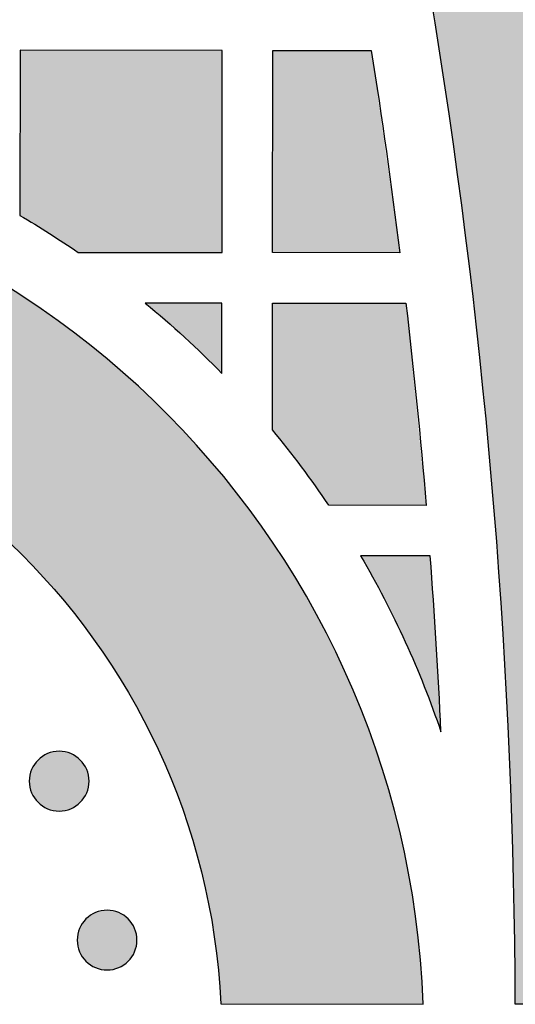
# Model space of a CAD drawing. Header units: millimetres. Extents: x -3873 to -97, y 912 to 4165.
# Tile 244 of 656: x -2982 to -2953, y 1459 to 1518. Entities that reach past the tile are written whole.
import ezdxf

# ---------------------------------------------------------------- set-up
doc = ezdxf.new("R2010")
doc.units = ezdxf.units.MM
doc.layers.add('pattern', color=7, linetype='Continuous', true_color=0x000000)

msp = doc.modelspace()

# ---------------------------------------------------------------- hatches: boundary and pattern name
at = {"layer": 'pattern'}
for points in [[(-2952.736, 1459.469), (-2952.832, 1466.653), (-2953.065, 1473.854), (-2953.438, 1481.068), (-2953.951, 1488.292), (-2954.605, 1495.52), (-2955.4, 1502.75), (-2956.337, 1509.976), (-2957.415, 1517.196), (-2958.636, 1524.404), (-2959.998, 1531.596), (-2961.503, 1538.769), (-2963.148, 1545.917), (-2964.934, 1553.038), (-2966.86, 1560.126), (-2968.926, 1567.179), (-2971.129, 1574.19), (-2973.469, 1581.158), (-2975.944, 1588.076), (-2978.553, 1594.943), (-2981.294, 1601.753), (-2984.166, 1608.504), (-2987.165, 1615.19), (-2990.291, 1621.809), (-2993.541, 1628.358), (-2996.913, 1634.832), (-3000.403, 1641.228), (-3004.01, 1647.544), (-3007.731, 1653.776), (-3011.563, 1659.921), (-3015.502, 1665.976), (-3019.547, 1671.939), (-3023.693, 1677.806), (-3024.703, 1679.721), (-3025.672, 1681.663), (-3026.597, 1683.629), (-3027.478, 1685.618), (-3028.313, 1687.629), (-3029.104, 1689.66), (-3029.847, 1691.711), (-3030.544, 1693.778), (-3031.193, 1695.86), (-3031.794, 1697.957), (-3032.346, 1700.065), (-3032.849, 1702.184), (-3033.303, 1704.312), (-3033.708, 1706.447), (-3034.063, 1708.587), (-3034.368, 1710.73), (-3028.966, 1704.304), (-3023.686, 1697.738), (-3018.532, 1691.035), (-3013.51, 1684.201), (-3008.625, 1677.237), (-3003.881, 1670.149), (-2999.283, 1662.94), (-2994.836, 1655.615), (-2990.543, 1648.179), (-2986.409, 1640.637), (-2982.437, 1632.993), (-2978.632, 1625.254), (-2974.996, 1617.424), (-2971.533, 1609.509), (-2968.246, 1601.514), (-2965.137, 1593.447), (-2962.208, 1585.312), (-2959.463, 1577.116), (-2956.902, 1568.865), (-2954.527, 1560.565), (-2952.339, 1552.222), (-2950.341, 1543.843), (-2948.531, 1535.435), (-2946.911, 1527.003), (-2945.481, 1518.554), (-2944.24, 1510.094), (-2943.188, 1501.63), (-2942.326, 1493.168), (-2941.65, 1484.713), (-2941.161, 1476.273), (-2940.857, 1467.852), (-2940.736, 1459.458)], [(-2978.689, 1504.092), (-2970.149, 1504.084), (-2970.137, 1516.084), (-2982.137, 1516.095), (-2982.147, 1506.285), (-2981.267, 1505.761), (-2980.398, 1505.22), (-2979.538, 1504.664)], [(-2961.287, 1516.075), (-2959.591, 1504.074), (-2967.148, 1504.081), (-2967.137, 1516.081)], [(-3051.083, 1459.563), (-3051.029, 1460.437), (-3050.956, 1461.317), (-3050.863, 1462.203), (-3050.749, 1463.093), (-3050.615, 1463.988), (-3050.459, 1464.886), (-3050.282, 1465.787), (-3050.082, 1466.691), (-3049.861, 1467.595), (-3049.617, 1468.5), (-3049.351, 1469.405), (-3049.062, 1470.31), (-3048.75, 1471.212), (-3048.414, 1472.112), (-3048.056, 1473.008), (-3047.674, 1473.9), (-3047.269, 1474.787), (-3046.84, 1475.668), (-3046.389, 1476.541), (-3045.915, 1477.407), (-3045.417, 1478.265), (-3044.897, 1479.112), (-3044.355, 1479.949), (-3043.791, 1480.775), (-3043.205, 1481.589), (-3042.597, 1482.39), (-3041.969, 1483.176), (-3041.32, 1483.948), (-3040.652, 1484.705), (-3039.964, 1485.445), (-3039.258, 1486.169), (-3038.533, 1486.874), (-3037.791, 1487.562), (-3037.032, 1488.23), (-3036.258, 1488.879), (-3035.468, 1489.508), (-3034.663, 1490.116), (-3033.846, 1490.703), (-3033.015, 1491.269), (-3032.172, 1491.812), (-3031.318, 1492.333), (-3030.455, 1492.832), (-3029.581, 1493.308), (-3028.7, 1493.76), (-3027.81, 1494.19), (-3026.915, 1494.596), (-3026.013, 1494.978), (-3025.107, 1495.338), (-3024.196, 1495.673), (-3023.283, 1495.985), (-3022.367, 1496.274), (-3021.45, 1496.54), (-3020.532, 1496.782), (-3019.614, 1497.002), (-3018.698, 1497.199), (-3017.783, 1497.373), (-3016.871, 1497.526), (-3015.962, 1497.656), (-3015.057, 1497.766), (-3014.156, 1497.854), (-3013.261, 1497.922), (-3012.372, 1497.97), (-3011.489, 1497.997), (-3010.613, 1498.006), (-3009.738, 1497.996), (-3008.855, 1497.966), (-3007.966, 1497.917), (-3007.071, 1497.847), (-3006.17, 1497.757), (-3005.265, 1497.646), (-3004.357, 1497.514), (-3003.445, 1497.359), (-3002.53, 1497.183), (-3001.614, 1496.984), (-3000.697, 1496.763), (-2999.78, 1496.519), (-2998.863, 1496.252), (-2997.948, 1495.961), (-2997.035, 1495.647), (-2996.125, 1495.31), (-2995.219, 1494.949), (-2994.319, 1494.565), (-2993.424, 1494.157), (-2992.535, 1493.726), (-2991.654, 1493.272), (-2990.782, 1492.794), (-2989.919, 1492.294), (-2989.066, 1491.771), (-2988.225, 1491.226), (-2987.395, 1490.659), (-2986.578, 1490.07), (-2985.775, 1489.461), (-2984.987, 1488.83), (-2984.213, 1488.18), (-2983.456, 1487.51), (-2982.715, 1486.821), (-2981.992, 1486.114), (-2981.287, 1485.389), (-2980.6, 1484.648), (-2979.933, 1483.89), (-2979.286, 1483.117), (-2978.659, 1482.329), (-2978.053, 1481.527), (-2977.469, 1480.712), (-2976.906, 1479.885), (-2976.366, 1479.047), (-2975.847, 1478.198), (-2975.352, 1477.34), (-2974.879, 1476.473), (-2974.429, 1475.599), (-2974.002, 1474.717), (-2973.599, 1473.829), (-2973.219, 1472.937), (-2972.862, 1472.04), (-2972.528, 1471.139), (-2972.218, 1470.236), (-2971.93, 1469.332), (-2971.666, 1468.426), (-2971.424, 1467.52), (-2971.204, 1466.615), (-2971.007, 1465.712), (-2970.831, 1464.81), (-2970.677, 1463.912), (-2970.544, 1463.017), (-2970.432, 1462.126), (-2970.341, 1461.24), (-2970.269, 1460.36), (-2970.217, 1459.486), (-2958.206, 1459.474), (-2958.261, 1460.615), (-2958.342, 1461.764), (-2958.448, 1462.921), (-2958.582, 1464.085), (-2958.742, 1465.254), (-2958.931, 1466.429), (-2959.148, 1467.608), (-2959.393, 1468.79), (-2959.668, 1469.974), (-2959.972, 1471.159), (-2960.306, 1472.345), (-2960.67, 1473.53), (-2961.064, 1474.713), (-2961.489, 1475.893), (-2961.945, 1477.068), (-2962.431, 1478.239), (-2962.948, 1479.403), (-2963.495, 1480.559), (-2964.073, 1481.707), (-2964.682, 1482.844), (-2965.321, 1483.971), (-2965.989, 1485.085), (-2966.687, 1486.186), (-2967.415, 1487.272), (-2968.171, 1488.342), (-2968.956, 1489.395), (-2969.768, 1490.431), (-2970.607, 1491.447), (-2971.472, 1492.443), (-2972.364, 1493.418), (-2973.28, 1494.371), (-2974.22, 1495.3), (-2975.183, 1496.206), (-2976.168, 1497.087), (-2977.174, 1497.942), (-2978.201, 1498.771), (-2979.247, 1499.573), (-2980.311, 1500.347), (-2981.392, 1501.093), (-2982.489, 1501.81), (-2983.601, 1502.497), (-2984.726, 1503.155), (-2985.864, 1503.783), (-2987.013, 1504.381), (-2988.172, 1504.948), (-2989.339, 1505.484), (-2990.515, 1505.989), (-2991.697, 1506.464), (-2992.884, 1506.907), (-2994.075, 1507.32), (-2995.27, 1507.701), (-2996.466, 1508.053), (-2997.664, 1508.374), (-2998.861, 1508.664), (-3000.056, 1508.925), (-3001.25, 1509.157), (-3002.44, 1509.36), (-3003.625, 1509.534), (-3004.806, 1509.68), (-3005.981, 1509.798), (-3007.148, 1509.889), (-3008.308, 1509.954), (-3009.46, 1509.993), (-3010.602, 1510.006), (-3011.744, 1509.995), (-3012.896, 1509.958), (-3014.056, 1509.896), (-3015.224, 1509.807), (-3016.398, 1509.691), (-3017.579, 1509.547), (-3018.765, 1509.375), (-3019.956, 1509.175), (-3021.15, 1508.946), (-3022.346, 1508.687), (-3023.543, 1508.398), (-3024.741, 1508.08), (-3025.938, 1507.731), (-3027.133, 1507.351), (-3028.326, 1506.941), (-3029.514, 1506.5), (-3030.697, 1506.027), (-3031.873, 1505.524), (-3033.042, 1504.99), (-3034.202, 1504.426), (-3035.352, 1503.83), (-3036.491, 1503.205), (-3037.617, 1502.549), (-3038.73, 1501.863), (-3039.829, 1501.149), (-3040.911, 1500.405), (-3041.976, 1499.633), (-3043.024, 1498.833), (-3044.052, 1498.006), (-3045.06, 1497.153), (-3046.047, 1496.274), (-3047.012, 1495.37), (-3047.954, 1494.442), (-3048.872, 1493.491), (-3049.765, 1492.518), (-3050.632, 1491.523), (-3051.473, 1490.509), (-3052.287, 1489.475), (-3053.074, 1488.423), (-3053.832, 1487.354), (-3054.562, 1486.269), (-3055.262, 1485.17), (-3055.933, 1484.057), (-3056.574, 1482.932), (-3057.184, 1481.795), (-3057.765, 1480.649), (-3058.314, 1479.494), (-3058.833, 1478.331), (-3059.322, 1477.161), (-3059.779, 1475.986), (-3060.207, 1474.807), (-3060.603, 1473.625), (-3060.969, 1472.441), (-3061.306, 1471.256), (-3061.612, 1470.071), (-3061.889, 1468.887), (-3062.137, 1467.706), (-3062.356, 1466.528), (-3062.547, 1465.353), (-3062.71, 1464.184), (-3062.845, 1463.021), (-3062.954, 1461.864), (-3063.037, 1460.715), (-3063.094, 1459.574)], [(-2974.702, 1501.088), (-2973.523, 1500.088), (-2972.371, 1499.055), (-2971.248, 1497.991), (-2970.156, 1496.897), (-2970.152, 1501.084)], [(-2958.029, 1489.072), (-2963.806, 1489.078), (-2964.602, 1490.229), (-2965.427, 1491.36), (-2966.279, 1492.471), (-2967.158, 1493.559), (-2967.151, 1501.081), (-2959.23, 1501.073)], [(-2957.79, 1486.072), (-2961.918, 1486.076), (-2961.207, 1484.827), (-2960.528, 1483.559), (-2959.881, 1482.273), (-2959.267, 1480.971), (-2958.686, 1479.654), (-2958.139, 1478.323), (-2957.626, 1476.979), (-2957.148, 1475.623)], [(-2981.07, 1473.961), (-2981.042, 1473.988), (-2981.013, 1474.015), (-2980.983, 1474.042), (-2980.952, 1474.068), (-2980.921, 1474.094), (-2980.888, 1474.119), (-2980.855, 1474.144), (-2980.821, 1474.168), (-2980.786, 1474.191), (-2980.75, 1474.214), (-2980.713, 1474.236), (-2980.676, 1474.257), (-2980.638, 1474.278), (-2980.599, 1474.297), (-2980.56, 1474.316), (-2980.52, 1474.334), (-2980.479, 1474.351), (-2980.438, 1474.367), (-2980.396, 1474.382), (-2980.353, 1474.396), (-2980.31, 1474.409), (-2980.267, 1474.421), (-2980.223, 1474.432), (-2980.179, 1474.442), (-2980.134, 1474.451), (-2980.089, 1474.458), (-2980.044, 1474.465), (-2979.998, 1474.47), (-2979.953, 1474.474), (-2979.907, 1474.477), (-2979.861, 1474.479), (-2979.815, 1474.479), (-2979.769, 1474.479), (-2979.723, 1474.477), (-2979.677, 1474.474), (-2979.632, 1474.47), (-2979.586, 1474.464), (-2979.541, 1474.458), (-2979.496, 1474.45), (-2979.451, 1474.441), (-2979.407, 1474.431), (-2979.363, 1474.42), (-2979.32, 1474.408), (-2979.277, 1474.395), (-2979.234, 1474.381), (-2979.192, 1474.366), (-2979.151, 1474.35), (-2979.11, 1474.333), (-2979.07, 1474.315), (-2979.031, 1474.296), (-2978.992, 1474.276), (-2978.954, 1474.256), (-2978.917, 1474.234), (-2978.88, 1474.212), (-2978.845, 1474.189), (-2978.81, 1474.166), (-2978.776, 1474.142), (-2978.743, 1474.117), (-2978.71, 1474.092), (-2978.679, 1474.066), (-2978.648, 1474.04), (-2978.618, 1474.013), (-2978.589, 1473.986), (-2978.561, 1473.958), (-2978.533, 1473.93), (-2978.506, 1473.901), (-2978.48, 1473.871), (-2978.453, 1473.841), (-2978.428, 1473.809), (-2978.402, 1473.776), (-2978.378, 1473.743), (-2978.354, 1473.709), (-2978.33, 1473.674), (-2978.308, 1473.638), (-2978.286, 1473.602), (-2978.264, 1473.565), (-2978.244, 1473.526), (-2978.224, 1473.488), (-2978.206, 1473.448), (-2978.188, 1473.408), (-2978.171, 1473.367), (-2978.155, 1473.326), (-2978.14, 1473.284), (-2978.125, 1473.242), (-2978.112, 1473.199), (-2978.1, 1473.155), (-2978.089, 1473.111), (-2978.08, 1473.067), (-2978.071, 1473.022), (-2978.063, 1472.977), (-2978.057, 1472.932), (-2978.052, 1472.887), (-2978.048, 1472.841), (-2978.045, 1472.795), (-2978.043, 1472.749), (-2978.042, 1472.703), (-2978.043, 1472.657), (-2978.045, 1472.612), (-2978.048, 1472.566), (-2978.052, 1472.52), (-2978.057, 1472.475), (-2978.064, 1472.429), (-2978.072, 1472.384), (-2978.08, 1472.34), (-2978.09, 1472.296), (-2978.101, 1472.252), (-2978.113, 1472.208), (-2978.126, 1472.165), (-2978.141, 1472.123), (-2978.156, 1472.081), (-2978.172, 1472.039), (-2978.189, 1471.999), (-2978.207, 1471.959), (-2978.226, 1471.919), (-2978.246, 1471.881), (-2978.266, 1471.843), (-2978.287, 1471.805), (-2978.309, 1471.769), (-2978.332, 1471.733), (-2978.356, 1471.698), (-2978.38, 1471.664), (-2978.404, 1471.631), (-2978.43, 1471.598), (-2978.455, 1471.567), (-2978.482, 1471.536), (-2978.508, 1471.506), (-2978.536, 1471.477), (-2978.563, 1471.449), (-2978.591, 1471.422), (-2978.62, 1471.395), (-2978.65, 1471.368), (-2978.681, 1471.342), (-2978.713, 1471.316), (-2978.745, 1471.291), (-2978.779, 1471.266), (-2978.813, 1471.242), (-2978.848, 1471.219), (-2978.883, 1471.196), (-2978.92, 1471.174), (-2978.957, 1471.153), (-2978.995, 1471.132), (-2979.034, 1471.113), (-2979.073, 1471.094), (-2979.113, 1471.076), (-2979.154, 1471.059), (-2979.196, 1471.043), (-2979.238, 1471.028), (-2979.28, 1471.014), (-2979.323, 1471.001), (-2979.367, 1470.989), (-2979.41, 1470.978), (-2979.455, 1470.968), (-2979.499, 1470.959), (-2979.544, 1470.952), (-2979.59, 1470.945), (-2979.635, 1470.94), (-2979.681, 1470.936), (-2979.727, 1470.933), (-2979.772, 1470.931), (-2979.818, 1470.931), (-2979.864, 1470.931), (-2979.91, 1470.933), (-2979.956, 1470.936), (-2980.002, 1470.94), (-2980.047, 1470.946), (-2980.092, 1470.952), (-2980.137, 1470.96), (-2980.182, 1470.969), (-2980.226, 1470.979), (-2980.27, 1470.99), (-2980.314, 1471.002), (-2980.356, 1471.015), (-2980.399, 1471.029), (-2980.441, 1471.044), (-2980.482, 1471.06), (-2980.523, 1471.077), (-2980.563, 1471.095), (-2980.602, 1471.114), (-2980.641, 1471.134), (-2980.679, 1471.154), (-2980.716, 1471.176), (-2980.753, 1471.198), (-2980.789, 1471.221), (-2980.823, 1471.244), (-2980.858, 1471.268), (-2980.891, 1471.293), (-2980.923, 1471.318), (-2980.955, 1471.344), (-2980.985, 1471.37), (-2981.015, 1471.397), (-2981.044, 1471.424), (-2981.072, 1471.452), (-2981.1, 1471.48), (-2981.127, 1471.509), (-2981.154, 1471.539), (-2981.18, 1471.57), (-2981.206, 1471.601), (-2981.231, 1471.634), (-2981.256, 1471.667), (-2981.28, 1471.701), (-2981.303, 1471.736), (-2981.326, 1471.772), (-2981.348, 1471.808), (-2981.369, 1471.846), (-2981.389, 1471.884), (-2981.409, 1471.922), (-2981.428, 1471.962), (-2981.446, 1472.002), (-2981.463, 1472.043), (-2981.479, 1472.084), (-2981.494, 1472.126), (-2981.508, 1472.168), (-2981.521, 1472.211), (-2981.533, 1472.255), (-2981.544, 1472.299), (-2981.554, 1472.343), (-2981.562, 1472.388), (-2981.57, 1472.433), (-2981.576, 1472.478), (-2981.582, 1472.523), (-2981.586, 1472.569), (-2981.589, 1472.615), (-2981.59, 1472.661), (-2981.591, 1472.707), (-2981.59, 1472.753), (-2981.588, 1472.799), (-2981.585, 1472.844), (-2981.581, 1472.89), (-2981.576, 1472.935), (-2981.569, 1472.981), (-2981.562, 1473.026), (-2981.553, 1473.07), (-2981.543, 1473.115), (-2981.532, 1473.158), (-2981.52, 1473.202), (-2981.507, 1473.245), (-2981.493, 1473.287), (-2981.478, 1473.329), (-2981.461, 1473.371), (-2981.444, 1473.411), (-2981.426, 1473.451), (-2981.407, 1473.491), (-2981.388, 1473.529), (-2981.367, 1473.567), (-2981.346, 1473.605), (-2981.324, 1473.641), (-2981.301, 1473.677), (-2981.278, 1473.712), (-2981.254, 1473.746), (-2981.229, 1473.779), (-2981.204, 1473.812), (-2981.178, 1473.843), (-2981.152, 1473.874), (-2981.125, 1473.904), (-2981.098, 1473.933)], [(-2978.226, 1464.524), (-2978.197, 1464.552), (-2978.168, 1464.579), (-2978.138, 1464.606), (-2978.108, 1464.632), (-2978.076, 1464.658), (-2978.044, 1464.683), (-2978.01, 1464.707), (-2977.976, 1464.732), (-2977.941, 1464.755), (-2977.906, 1464.778), (-2977.869, 1464.8), (-2977.832, 1464.821), (-2977.794, 1464.841), (-2977.755, 1464.861), (-2977.715, 1464.88), (-2977.675, 1464.898), (-2977.635, 1464.915), (-2977.593, 1464.931), (-2977.551, 1464.946), (-2977.509, 1464.96), (-2977.466, 1464.973), (-2977.422, 1464.985), (-2977.378, 1464.996), (-2977.334, 1465.006), (-2977.289, 1465.014), (-2977.244, 1465.022), (-2977.199, 1465.028), (-2977.154, 1465.034), (-2977.108, 1465.038), (-2977.062, 1465.041), (-2977.016, 1465.042), (-2976.971, 1465.043), (-2976.925, 1465.042), (-2976.879, 1465.04), (-2976.833, 1465.037), (-2976.787, 1465.033), (-2976.742, 1465.028), (-2976.697, 1465.021), (-2976.652, 1465.014), (-2976.607, 1465.005), (-2976.563, 1464.995), (-2976.519, 1464.984), (-2976.475, 1464.972), (-2976.432, 1464.959), (-2976.39, 1464.945), (-2976.348, 1464.929), (-2976.307, 1464.913), (-2976.266, 1464.896), (-2976.226, 1464.878), (-2976.186, 1464.859), (-2976.148, 1464.84), (-2976.11, 1464.819), (-2976.073, 1464.798), (-2976.036, 1464.776), (-2976, 1464.753), (-2975.965, 1464.73), (-2975.931, 1464.706), (-2975.898, 1464.681), (-2975.866, 1464.656), (-2975.834, 1464.63), (-2975.803, 1464.603), (-2975.774, 1464.577), (-2975.745, 1464.55), (-2975.716, 1464.522), (-2975.689, 1464.494), (-2975.662, 1464.465), (-2975.635, 1464.435), (-2975.609, 1464.404), (-2975.583, 1464.372), (-2975.558, 1464.34), (-2975.533, 1464.307), (-2975.509, 1464.273), (-2975.486, 1464.238), (-2975.463, 1464.202), (-2975.441, 1464.165), (-2975.42, 1464.128), (-2975.4, 1464.09), (-2975.38, 1464.051), (-2975.361, 1464.012), (-2975.343, 1463.972), (-2975.326, 1463.931), (-2975.31, 1463.89), (-2975.295, 1463.848), (-2975.281, 1463.805), (-2975.268, 1463.762), (-2975.256, 1463.719), (-2975.245, 1463.675), (-2975.235, 1463.63), (-2975.227, 1463.586), (-2975.219, 1463.541), (-2975.212, 1463.496), (-2975.207, 1463.45), (-2975.203, 1463.404), (-2975.2, 1463.359), (-2975.198, 1463.313), (-2975.198, 1463.267), (-2975.199, 1463.221), (-2975.2, 1463.175), (-2975.203, 1463.129), (-2975.208, 1463.084), (-2975.213, 1463.038), (-2975.219, 1462.993), (-2975.227, 1462.948), (-2975.236, 1462.903), (-2975.246, 1462.859), (-2975.257, 1462.815), (-2975.269, 1462.772), (-2975.282, 1462.729), (-2975.296, 1462.686), (-2975.311, 1462.644), (-2975.327, 1462.603), (-2975.345, 1462.562), (-2975.363, 1462.522), (-2975.381, 1462.483), (-2975.401, 1462.444), (-2975.422, 1462.406), (-2975.443, 1462.369), (-2975.465, 1462.332), (-2975.488, 1462.297), (-2975.511, 1462.262), (-2975.535, 1462.228), (-2975.56, 1462.194), (-2975.585, 1462.162), (-2975.611, 1462.13), (-2975.637, 1462.1), (-2975.664, 1462.07), (-2975.691, 1462.041), (-2975.719, 1462.013), (-2975.747, 1461.985), (-2975.776, 1461.958), (-2975.806, 1461.931), (-2975.837, 1461.905), (-2975.868, 1461.879), (-2975.901, 1461.854), (-2975.934, 1461.83), (-2975.968, 1461.806), (-2976.003, 1461.782), (-2976.039, 1461.76), (-2976.075, 1461.738), (-2976.113, 1461.716), (-2976.151, 1461.696), (-2976.189, 1461.676), (-2976.229, 1461.657), (-2976.269, 1461.64), (-2976.31, 1461.623), (-2976.351, 1461.607), (-2976.393, 1461.591), (-2976.436, 1461.577), (-2976.479, 1461.564), (-2976.522, 1461.552), (-2976.566, 1461.541), (-2976.61, 1461.532), (-2976.655, 1461.523), (-2976.7, 1461.515), (-2976.745, 1461.509), (-2976.791, 1461.504), (-2976.836, 1461.499), (-2976.882, 1461.497), (-2976.928, 1461.495), (-2976.974, 1461.494), (-2977.02, 1461.495), (-2977.066, 1461.497), (-2977.111, 1461.5), (-2977.157, 1461.504), (-2977.203, 1461.509), (-2977.248, 1461.516), (-2977.293, 1461.523), (-2977.337, 1461.532), (-2977.382, 1461.542), (-2977.426, 1461.553), (-2977.469, 1461.565), (-2977.512, 1461.578), (-2977.555, 1461.593), (-2977.596, 1461.608), (-2977.638, 1461.624), (-2977.678, 1461.641), (-2977.719, 1461.659), (-2977.758, 1461.678), (-2977.797, 1461.697), (-2977.835, 1461.718), (-2977.872, 1461.739), (-2977.908, 1461.761), (-2977.944, 1461.784), (-2977.979, 1461.808), (-2978.013, 1461.832), (-2978.046, 1461.856), (-2978.079, 1461.882), (-2978.11, 1461.907), (-2978.141, 1461.934), (-2978.171, 1461.96), (-2978.2, 1461.988), (-2978.228, 1462.015), (-2978.256, 1462.043), (-2978.283, 1462.072), (-2978.309, 1462.102), (-2978.336, 1462.133), (-2978.361, 1462.165), (-2978.386, 1462.197), (-2978.411, 1462.23), (-2978.435, 1462.265), (-2978.459, 1462.3), (-2978.481, 1462.335), (-2978.503, 1462.372), (-2978.524, 1462.409), (-2978.545, 1462.447), (-2978.565, 1462.486), (-2978.583, 1462.525), (-2978.601, 1462.565), (-2978.618, 1462.606), (-2978.634, 1462.648), (-2978.649, 1462.689), (-2978.663, 1462.732), (-2978.676, 1462.775), (-2978.688, 1462.818), (-2978.699, 1462.862), (-2978.709, 1462.907), (-2978.718, 1462.951), (-2978.725, 1462.996), (-2978.732, 1463.042), (-2978.737, 1463.087), (-2978.741, 1463.133), (-2978.744, 1463.178), (-2978.746, 1463.224), (-2978.747, 1463.27), (-2978.746, 1463.316), (-2978.744, 1463.362), (-2978.741, 1463.408), (-2978.737, 1463.454), (-2978.731, 1463.499), (-2978.725, 1463.544), (-2978.717, 1463.589), (-2978.709, 1463.634), (-2978.699, 1463.678), (-2978.688, 1463.722), (-2978.676, 1463.765), (-2978.662, 1463.808), (-2978.648, 1463.851), (-2978.633, 1463.893), (-2978.617, 1463.934), (-2978.6, 1463.975), (-2978.582, 1464.015), (-2978.563, 1464.054), (-2978.543, 1464.093), (-2978.523, 1464.131), (-2978.501, 1464.168), (-2978.479, 1464.205), (-2978.457, 1464.24), (-2978.433, 1464.275), (-2978.409, 1464.309), (-2978.384, 1464.343), (-2978.359, 1464.375), (-2978.333, 1464.407), (-2978.307, 1464.437), (-2978.28, 1464.467), (-2978.253, 1464.496)]]:
    msp.add_hatch(color=256, dxfattribs=at).paths.add_polyline_path(points, flags=0)

# ---------------------------------------------------------------- linework, layer by layer
for p, q in [((-2958.029, 1489.072), (-2963.806, 1489.078)), ((-2957.79, 1486.072), (-2961.918, 1486.076)), ((-2970.217, 1459.486), (-2958.206, 1459.474)), ((-2940.736, 1459.458), (-2952.736, 1459.469))]:
    msp.add_line(p, q, dxfattribs=at)
for points in [[(-2978.689, 1504.092), (-2970.149, 1504.084), (-2970.137, 1516.084), (-2982.137, 1516.095), (-2982.147, 1506.285)], [(-2959.591, 1504.074), (-2967.148, 1504.081), (-2967.137, 1516.081), (-2961.287, 1516.075)], [(-2970.156, 1496.897), (-2970.152, 1501.084), (-2974.702, 1501.088)], [(-2967.158, 1493.559), (-2967.151, 1501.081), (-2959.23, 1501.073)]]:
    msp.add_lwpolyline(points, dxfattribs=at)
at = {"layer": 'pattern', "extrusion": (0, 0, -1)}
for centre in [(2979.817, 1472.705), (2976.972, 1463.269)]:
    msp.add_circle(centre, 1.774, dxfattribs=at)
at = {"layer": 'pattern'}
for centre, radius, start, end in [((-3328.433, 1458.071), 399.7, 4.05146, 40.87052), ((-3328.433, 1458.071), 375.7, 0.21317, 35.79373), ((-3010.652, 1457.524), 52.482, 2.12937, 177.76142), ((-3010.652, 1457.524), 56.482, 33.96265, 39.64241), ((-3328.434, 1458.071), 371.7, 2.70662, 4.32028)]:
    msp.add_arc(centre, radius, start, end, dxfattribs=at)
at = {"layer": 'pattern', "extrusion": (0, 0, -1)}
for centre, radius, start, end in [((3328.433, 1458.071), 387.7, 139.331, 179.79511), ((3328.433, 1458.071), 371.7, 171.02224, 172.89066), ((3010.652, 1457.524), 56.482, 120.31021, 124.46473), ((3010.652, 1457.524), 56.482, 129.53023, 135.80562), ((3328.433, 1458.071), 371.7, 173.35654, 175.21574), ((3010.652, 1457.524), 40.482, 2.88644, 177.22277), ((3010.652, 1457.524), 56.482, 149.63539, 161.31021)]:
    msp.add_arc(centre, radius, start, end, dxfattribs=at)

doc.saveas('drawing.dxf')
